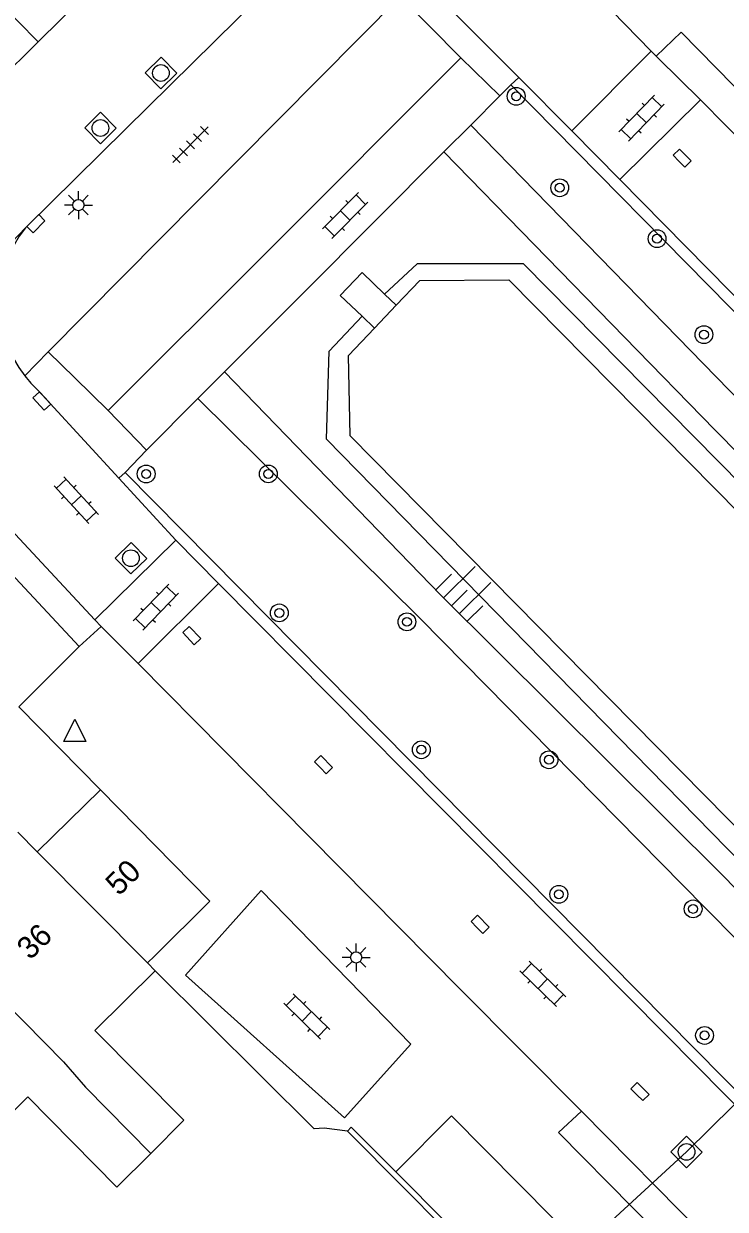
# Model space of a CAD drawing. Extents: x 128000 to 131008, y 398996 to 402500.
# Drawn here: x 129423.5 to 129455, y 399492.1 to 399545.3 of the extents above; entities that cross this region are included whole.
import ezdxf

# ---------------------------------------------------------------- set-up
doc = ezdxf.new("R2010")
doc.units = 0
for name, color, linetype in [('gg-anno-huisnummerreeks BGT', 7, 'Continuous'), ('gg-bbg-gedigitaliseerde bebouwing', 7, 'Continuous'), ('gg-bbg-hoofdgebouw', 7, 'Continuous'), ('gg-bbg-tussenscheiding', 7, 'Continuous'), ('gg-knt-onverhard', 7, 'Continuous'), ('gg-knt-verharding', 7, 'Continuous'), ('gg-knt-verharding nz', 7, 'Continuous'), ('gg-kntw-beschoeiing', 7, 'Continuous'), ('gg-kntw-kademuur', 7, 'Continuous'), ('gg-kwrk-duiker nz buis', 7, 'Continuous'), ('gg-kwrk-uitstroombak niveau min 01', 7, 'Continuous'), ('gt-grn-groengrens', 7, 'Continuous'), ('gt-grn-weggrens', 7, 'Continuous'), ('gt-symb-boom', 7, 'Continuous'), ('gt-symb-klinker verharding', 7, 'Continuous'), ('gt-symb-kolk', 7, 'Continuous'), ('gt-symb-kolk center center', 7, 'Continuous'), ('gt-symb-lichtmast', 7, 'Continuous'), ('gt-symb-rioolschacht', 7, 'Continuous'), ('gt-symb-talud symbool', 7, 'Continuous'), ('gt-symb-tegel verharding', 7, 'Continuous'), ('gt-symb-waterafsluiter', 7, 'Continuous')]:
    doc.layers.add(name, color=color, linetype=linetype)

# ---------------------------------------------------------------- blocks, each defined once
blk = doc.blocks.new('gt0-BOOM')
at = {"layer": 'gt-symb-boom'}
for radius in [0.4, 0.2]:
    blk.add_circle((0, 0), radius, dxfattribs=at)
blk = doc.blocks.new('gt0-KL1')
at = {"layer": 'gt-symb-klinker verharding'}
for p, q in [((-1.15, 0.3), (1.15, 0.3)), ((-1, -0.3), (-1, 0.3)), ((-0.5, 0.3), (-0.5, 0.45)), ((0, -0.3), (0, 0.3)), ((0.5, 0.3), (0.5, 0.45)), ((1, -0.3), (1, 0.3)), ((-1.15, -0.3), (1.15, -0.3)), ((-0.5, -0.45), (-0.5, -0.3)), ((0.5, -0.45), (0.5, -0.3))]:
    blk.add_line(p, q, dxfattribs=at)
blk = doc.blocks.new('gt0-KOLK')
at = {"layer": 'gt-symb-kolk'}
blk.add_lwpolyline([(0, 0), (0.375, 0), (0.375, 0.4), (-0.375, 0.4), (-0.375, 0), (0, 0)], dxfattribs=at)
blk = doc.blocks.new('gt0-RS')
at = {"layer": 'gt-symb-rioolschacht'}
blk.add_lwpolyline([(-0.5, -0.5), (0.5, -0.5), (0.5, 0.5), (-0.5, 0.5)], close=True, dxfattribs=at)
blk.add_circle((0, 0), 0.375, dxfattribs=at)
blk = doc.blocks.new('gt0-TEG1')
at = {"layer": 'gt-symb-tegel verharding'}
for p, q in [((-1.125, 0), (1.125, 0)), ((-0.9, -0.25), (-0.9, 0.25)), ((-0.45, -0.25), (-0.45, 0.25)), ((0, -0.25), (0, 0.25)), ((0.45, -0.25), (0.45, 0.25)), ((0.9, -0.25), (0.9, 0.25))]:
    blk.add_line(p, q, dxfattribs=at)
blk = doc.blocks.new('gt0-LMAST')
at = {"layer": 'gt-symb-lichtmast'}
for p, q in [((-0.005, 0.246), (-0.005, 0.621)), ((-0.182, 0.173), (-0.447, 0.438)), ((0.172, 0.173), (0.437, 0.438)), ((-0.255, -0.004), (-0.63, -0.004)), ((-0.182, -0.181), (-0.447, -0.446)), ((-0.005, -0.254), (-0.005, -0.629)), ((0.437, -0.446), (0.172, -0.181)), ((0.245, -0.004), (0.62, -0.004))]:
    blk.add_line(p, q, dxfattribs=at)
blk.add_circle((-0.005, -0.004), 0.25, dxfattribs=at)
blk = doc.blocks.new('gt0-WAFSL')
at = {"layer": 'gt-symb-waterafsluiter'}
for p, q in [((-0.5, -0.333), (0, 0.667)), ((0, 0.667), (0.5, -0.333)), ((0.5, -0.333), (-0.5, -0.333))]:
    blk.add_line(p, q, dxfattribs=at)
blk = doc.blocks.new('gt0-KOLKCC')
at = {"layer": 'gt-symb-kolk center center'}
blk.add_lwpolyline([(-0.375, 0.2), (0.375, 0.2), (0.375, -0.2), (-0.375, -0.2)], close=True, dxfattribs=at)
blk = doc.blocks.new('gt0-TALUD_1')
at = {"layer": 'gt-symb-talud symbool'}
for p, q in [((-1, -1), (-1, 0)), ((-0.5, -2), (-0.5, 0)), ((0.5, -2), (0.5, 0)), ((1, -1), (1, 0)), ((0, -1), (0, 0))]:
    blk.add_line(p, q, dxfattribs=at)

msp = doc.modelspace()

# ---------------------------------------------------------------- linework, layer by layer
at = {"layer": 'gg-bbg-gedigitaliseerde bebouwing'}
msp.add_line((129430.696, 399496.148), (129429.208, 399494.653), dxfattribs=at)
msp.add_lwpolyline([(129429.208, 399494.653), (129427.68, 399493.14), (129423.689, 399497.186), (129421.206, 399494.736)], dxfattribs=at)
at = {"layer": 'gg-bbg-hoofdgebouw'}
for p, q in [((129426.946, 399510.967), (129424.11, 399508.18)), ((129424.11, 399508.18), (129423.24, 399509.07)), ((129429.407, 399502.853), (129429.06, 399503.203))]:
    msp.add_line(p, q, dxfattribs=at)
for points in [[(129429.06, 399503.203), (129429.369, 399503.51), (129431.854, 399505.972), (129426.946, 399510.967)], [(129430.696, 399496.148), (129426.698, 399500.174), (129429.407, 399502.853)]]:
    msp.add_lwpolyline(points, dxfattribs=at)
at = {"layer": 'gg-bbg-tussenscheiding'}
msp.add_line((129424.11, 399508.18), (129429.06, 399503.203), dxfattribs=at)
msp.add_lwpolyline([(129419.129, 399505.01), (129425.292, 399498.768), (129426.273, 399497.628), (129429.208, 399494.653)], dxfattribs=at)
at = {"layer": 'gg-knt-onverhard'}
for points in [[(129443.566, 399540.798), (129455.746, 399528.303), (129468.308, 399515.59), (129480.711, 399503.108), (129505.496, 399477.952)], [(129442.36, 399539.589), (129454.523, 399527.127), (129467.099, 399514.372), (129479.487, 399502.055), (129492.483, 399488.866), (129504.555, 399476.523)], [(129432.522, 399529.728), (129442.205, 399519.72), (129454.859, 399507.134), (129467.027, 399494.678), (129479.904, 399481.795), (129495.393, 399465.861), (129500.673, 399460.801), (129517.191, 399443.848)], [(129493.119, 399465.911), (129478.761, 399480.643), (129466.183, 399493.449), (129454.067, 399505.685), (129441.297, 399518.663), (129431.324, 399528.527)]]:
    msp.add_lwpolyline(points, dxfattribs=at)
at = {"layer": 'gg-knt-verharding'}
for p, q in [((129451.67, 399544.117), (129446.232, 399549.674)), ((129420.551, 399548.171), (129424.149, 399544.537)), ((129424.149, 399544.537), (129426.179, 399546.531)), ((129428.088, 399540.635), (129434.23, 399546.69)), ((129431.34, 399537.414), (129440.4, 399546.56)), ((129440.4, 399546.56), (129441.711, 399545.233)), ((129442.564, 399546.085), (129445.719, 399542.926)), ((129441.711, 399545.233), (129443.118, 399543.807)), ((129451.892, 399543.89), (129453.01, 399544.962)), ((129424.149, 399544.537), (129421.393, 399541.814)), ((129443.118, 399543.807), (129434.379, 399535.068)), ((129444.876, 399542.111), (129443.118, 399543.807)), ((129448.096, 399540.545), (129451.67, 399544.117)), ((129451.892, 399543.89), (129451.67, 399544.117)), ((129451.978, 399543.801), (129451.892, 399543.89)), ((129444.876, 399542.111), (129445.362, 399542.598)), ((129445.362, 399542.598), (129507.308, 399479.7)), ((129445.719, 399542.926), (129448.096, 399540.545)), ((129443.566, 399540.798), (129444.876, 399542.111)), ((129450.262, 399538.351), (129453.882, 399541.923)), ((129423.579, 399536.189), (129428.088, 399540.635)), ((129442.36, 399539.589), (129443.566, 399540.798)), ((129450.262, 399538.351), (129448.096, 399540.545)), ((129436.116, 399533.331), (129442.36, 399539.589)), ((129450.262, 399538.351), (129488.786, 399499.195)), ((129424.61, 399530.62), (129431.34, 399537.414)), ((129434.379, 399535.068), (129427.3, 399527.99)), ((129432.522, 399529.728), (129436.116, 399533.331)), ((129425.807, 399529.45), (129424.61, 399530.62)), ((129427.3, 399527.99), (129425.807, 399529.45)), ((129431.324, 399528.527), (129432.522, 399529.728)), ((129424.69, 399528.308), (129424.141, 399528.906)), ((129427.774, 399524.948), (129424.69, 399528.308)), ((129429.015, 399526.213), (129431.324, 399528.527)), ((129427.3, 399527.99), (129429.015, 399526.213)), ((129428.06, 399525.21), (129429.015, 399526.213)), ((129489.875, 399462.66), (129428.06, 399525.21)), ((129426.697, 399518.6), (129421.01, 399524.692)), ((129430.328, 399522.165), (129427.774, 399524.948)), ((129420.058, 399523.759), (129425.994, 399517.396)), ((129426.697, 399518.6), (129430.328, 399522.165)), ((129430.328, 399522.165), (129432.254, 399520.225)), ((129432.254, 399520.225), (129428.641, 399516.633)), ((129425.994, 399517.396), (129426.984, 399518.293)), ((129426.984, 399518.293), (129426.697, 399518.6)), ((129428.641, 399516.633), (129426.984, 399518.293)), ((129425.994, 399517.396), (129423.283, 399514.697)), ((129428.641, 399516.633), (129436.329, 399508.867)), ((129436.329, 399508.867), (129443.094, 399502.032)), ((129434.163, 399506.453), (129440.879, 399499.562)), ((129448.532, 399496.545), (129443.094, 399502.032)), ((129437.907, 399496.249), (129440.879, 399499.562))]:
    msp.add_line(p, q, dxfattribs=at)
for points in [[(129490.431, 399506.906), (129480.417, 399517.047), (129453.01, 399544.962)], [(129483.178, 399468.78), (129452.291, 399500), (129432.254, 399520.225)], [(129437.907, 399496.249), (129430.76, 399502.66), (129434.163, 399506.453)], [(129438.03, 399495.66), (129436.983, 399495.781), (129436.54, 399495.76), (129429.407, 399502.853)], [(129440.2, 399493.831), (129442.71, 399496.34), (129453.31, 399485.63), (129452.379, 399484.711)], [(129477.525, 399465.176), (129447.504, 399495.591), (129448.532, 399496.545)]]:
    msp.add_lwpolyline(points, dxfattribs=at)
for centre, radius, start, end in [((129427.808, 399532.852), 5.387, 141.7218, 217.7948), ((129427.762, 399532.811), 5.325, 217.7422, 227.1579)]:
    msp.add_arc(centre, radius, start, end, dxfattribs=at)
at = {"layer": 'gg-knt-verharding nz'}
for p, q in [((129453.882, 399541.923), (129451.978, 399543.801)), ((129490.06, 399505.129), (129453.882, 399541.923)), ((129448.532, 399496.545), (129479.189, 399465.611))]:
    msp.add_line(p, q, dxfattribs=at)
at = {"layer": 'gg-kntw-beschoeiing'}
for points in [[(129440.226, 399532.714), (129441.28, 399533.82), (129445.27, 399533.86), (129478.692, 399500)], [(129464.63, 399500), (129438.16, 399526.85), (129438.08, 399530.46), (129439.246, 399531.684)]]:
    msp.add_lwpolyline(points, dxfattribs=at)
at = {"layer": 'gg-kntw-kademuur'}
for p, q in [((129438.03, 399495.66), (129438.207, 399495.836)), ((129438.207, 399495.836), (129440.2, 399493.831)), ((129440.578, 399493.096), (129438.03, 399495.66)), ((129442.276, 399491.387), (129440.578, 399493.096))]:
    msp.add_line(p, q, dxfattribs=at)
msp.add_lwpolyline([(129440.2, 399493.831), (129449.461, 399484.512), (129449.284, 399484.336)], dxfattribs=at)
at = {"layer": 'gg-kwrk-duiker nz buis'}
msp.add_lwpolyline([(129445.78, 399487.862), (129453.252, 399494.72), (129461.662, 399503.011)], dxfattribs=at)
at = {"layer": 'gg-kwrk-uitstroombak niveau min 01'}
for p, q in [((129440.226, 399532.714), (129439.703, 399533.214)), ((129439.246, 399531.684), (129440.226, 399532.714)), ((129438.688, 399532.217), (129439.246, 399531.684))]:
    msp.add_line(p, q, dxfattribs=at)
msp.add_lwpolyline([(129439.703, 399533.214), (129438.69, 399534.181), (129437.71, 399533.15), (129438.688, 399532.217)], dxfattribs=at)
at = {"layer": 'gt-grn-groengrens'}
for points in [[(129503.858, 399475.869), (129445.928, 399534.574), (129441.159, 399534.574), (129439.703, 399533.214)], [(129495.146, 399467.392), (129437.095, 399526.707), (129437.211, 399530.645), (129438.688, 399532.217)]]:
    msp.add_lwpolyline(points, dxfattribs=at)
at = {"layer": 'gt-grn-weggrens'}
for p, q in [((129445.362, 399542.598), (129445.719, 399542.926)), ((129423.579, 399536.189), (129412.51, 399524.61)), ((129424.61, 399530.62), (129423.551, 399529.551)), ((129428.06, 399525.21), (129427.774, 399524.948)), ((129423.283, 399514.697), (129426.946, 399510.967))]:
    msp.add_line(p, q, dxfattribs=at)

# ---------------------------------------------------------------- block references
at = {"layer": 'gt-symb-boom'}
for p in [(129445.606, 399542.089), (129447.561, 399537.984), (129451.928, 399535.7), (129454.031, 399531.395), (129429.001, 399525.143), (129434.483, 399525.144), (129434.975, 399518.908), (129440.703, 399518.507), (129441.349, 399512.767), (129447.076, 399512.318), (129447.52, 399506.28), (129453.545, 399505.627), (129454.059, 399499.949)]:
    msp.add_blockref('gt0-BOOM', p, dxfattribs=at)
at = {"layer": 'gt-symb-klinker verharding'}
for p, rotation in [((129451.234, 399541.11), 45.972395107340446), ((129437.931, 399536.741), 45.162080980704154), ((129425.866, 399523.963), 132.52804406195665), ((129429.439, 399519.168), -134.0276048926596), ((129446.798, 399502.266), -44.270673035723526), ((129436.205, 399500.803), -44.270673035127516)]:
    msp.add_blockref('gt0-KL1', p, dxfattribs=dict(at, rotation=rotation))
at = {"layer": 'gt-symb-kolk'}
for p, rotation in [((129452.911, 399539.175), -45.405196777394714), ((129423.911, 399536.516), -135.32415936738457), ((129424.467, 399528.551), 132.52804406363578), ((129436.821, 399511.958), -45.405196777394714), ((129443.844, 399504.794), -45.405196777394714), ((129451.021, 399497.29), -45.28343970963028)]:
    msp.add_blockref('gt0-KOLK', p, dxfattribs=dict(at, rotation=rotation))
at = {"layer": 'gt-symb-kolk center center', "rotation": -46.62038198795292}
msp.add_blockref('gt0-KOLKCC', (129431.046, 399517.887), dxfattribs=at)
at = {"layer": 'gt-symb-lichtmast'}
for p in [(129425.968, 399537.209), (129438.429, 399503.451)]:
    msp.add_blockref('gt0-LMAST', p, dxfattribs=at)
at = {"layer": 'gt-symb-rioolschacht'}
for p, rotation in [((129429.664, 399543.133), 44.594803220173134), ((129426.95, 399540.665), 44.594803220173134), ((129428.318, 399521.361), 44.594803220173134), ((129453.252, 399494.72), -45.24312066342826)]:
    msp.add_blockref('gt0-RS', p, dxfattribs=dict(at, rotation=rotation))
at = {"layer": 'gt-symb-talud symbool', "xscale": 0.9998849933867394, "yscale": 0.9998849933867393, "rotation": 134.51376743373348}
msp.add_blockref('gt0-TALUD_1', (129442.697, 399519.23), dxfattribs=at)
at = {"layer": 'gt-symb-tegel verharding', "rotation": -134.6355794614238}
msp.add_blockref('gt0-TEG1', (129430.988, 399539.912), dxfattribs=at)
at = {"layer": 'gt-symb-waterafsluiter'}
msp.add_blockref('gt0-WAFSL', (129425.801, 399513.466), dxfattribs=at)

# ---------------------------------------------------------------- texts
at = {"layer": 'gg-anno-huisnummerreeks BGT'}
for s, rotation, p in [('50', 44.5, (129427.778, 399506.174)), ('36', 44.6, (129423.799, 399503.298))]:
    msp.add_text(s, height=1, rotation=rotation, dxfattribs=at).set_placement(p)

doc.saveas('drawing.dxf')
